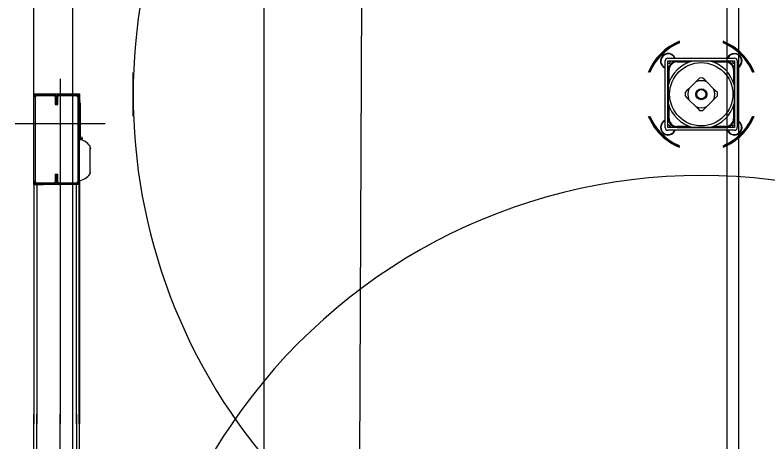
# Model space of a CAD drawing. Extents: x -264205 to -263659, y -1242401 to -1242060.
# Drawn here: x -263795.805 to -263795.012, y -1242164.406 to -1242163.957 of the extents above; entities that cross this region are included whole.
import ezdxf

# ---------------------------------------------------------------- set-up
doc = ezdxf.new("R2010")
doc.units = 0
for name, color, linetype in [('KFA_SO_10-1_PLACHTY', 7, 'Continuous'), ('KFA_SO_10-1_STRECHY', 7, 'Continuous'), ('KFA_SO_10-1_TRIBUNA_C_OBVOD', 7, 'Continuous'), ('OSI_STAVBY_KFA', 7, 'Continuous'), ('SITUACIA_DSP_2D', 7, 'Continuous')]:
    doc.layers.add(name, color=color, linetype=linetype)

msp = doc.modelspace()

# ---------------------------------------------------------------- linework, layer by layer
at = {"layer": 'KFA_SO_10-1_PLACHTY'}
msp.add_lwpolyline([(-263795.396, -1242226.823), (-263795.427, -1242195.892), (-263795.456, -1242167.905), (-263795.427, -1242160.909), (-263795.402, -1242132.887), (-263795.428, -1242101.98)], dxfattribs=at)
at = {"layer": 'KFA_SO_10-1_STRECHY'}
msp.add_line((-263795.734, -1242227.196), (-263795.754, -1242101.588), dxfattribs=at)
at = {"layer": 'KFA_SO_10-1_TRIBUNA_C_OBVOD'}
msp.add_lwpolyline([(-263795.284, -1242101.267), (-263795.051, -1242101.819), (-263795.059, -1242226.991), (-263795.286, -1242227.548)], dxfattribs=at)
at = {"layer": 'OSI_STAVBY_KFA'}
msp.add_line((-263795.54279, -1242083.23724), (-263795.54279, -1242246.70724), dxfattribs=at)
at = {"layer": 'SITUACIA_DSP_2D'}
for p, q in [((-263795.04279, -1242101.76909), (-263795.04281, -1242226.99542)), ((-263795.7849, -1242164.03979), (-263795.7849, -1242163.52564)), ((-263795.11705, -1242164.00227), (-263795.04675, -1242164.00227)), ((-263795.1199, -1242164.07542), (-263795.1199, -1242164.00512)), ((-263795.11705, -1242164.00512), (-263795.04675, -1242164.00512)), ((-263795.11705, -1242164.07542), (-263795.11705, -1242164.00512)), ((-263795.11705, -1242164.0077), (-263795.1157, -1242164.00784)), ((-263795.1157, -1242164.00784), (-263795.1141, -1242164.00561)), ((-263795.1141, -1242164.00561), (-263795.11433, -1242164.00512)), ((-263795.10924, -1242164.00512), (-263795.10924, -1242164.00555)), ((-263795.10876, -1242164.00547), (-263795.10876, -1242164.00512)), ((-263795.10731, -1242164.00535), (-263795.10731, -1242164.0063)), ((-263795.09144, -1242164.00535), (-263795.10731, -1242164.00535)), ((-263795.10731, -1242164.0063), (-263795.09428, -1242164.0063)), ((-263795.08557, -1242164.00535), (-263795.09127, -1242164.00535)), ((-263795.08023, -1242164.00535), (-263795.08557, -1242164.00535)), ((-263795.07505, -1242164.00535), (-263795.08023, -1242164.00535)), ((-263795.07253, -1242164.00535), (-263795.07505, -1242164.00535)), ((-263795.05649, -1242164.00535), (-263795.07237, -1242164.00535)), ((-263795.06953, -1242164.0063), (-263795.05649, -1242164.0063)), ((-263795.05649, -1242164.00535), (-263795.05649, -1242164.0063)), ((-263795.05504, -1242164.00512), (-263795.05505, -1242164.00547)), ((-263795.05457, -1242164.0055), (-263795.05457, -1242164.00512)), ((-263795.05457, -1242164.00555), (-263795.05457, -1242164.0055)), ((-263795.04961, -1242164.00512), (-263795.04971, -1242164.0053)), ((-263795.04971, -1242164.0053), (-263795.04838, -1242164.00769)), ((-263795.04838, -1242164.00769), (-263795.04675, -1242164.00772)), ((-263795.04675, -1242164.00512), (-263795.04675, -1242164.07542)), ((-263795.0439, -1242164.00512), (-263795.0439, -1242164.07542)), ((-263795.04257, -1242164.01211), (-263795.04126, -1242164.01105)), ((-263795.6804, -1242164.06321), (-263795.6804, -1242164.01732)), ((-263795.11662, -1242164.01293), (-263795.11705, -1242164.01293)), ((-263795.11705, -1242164.01341), (-263795.1167, -1242164.01341)), ((-263795.11682, -1242164.01485), (-263795.11586, -1242164.01485)), ((-263795.11682, -1242164.01485), (-263795.11682, -1242164.03073)), ((-263795.11586, -1242164.02789), (-263795.11586, -1242164.01485)), ((-263795.04794, -1242164.01485), (-263795.04794, -1242164.02789)), ((-263795.04699, -1242164.01485), (-263795.04794, -1242164.01485)), ((-263795.04675, -1242164.01293), (-263795.04719, -1242164.01293)), ((-263795.0471, -1242164.01341), (-263795.04675, -1242164.01341)), ((-263795.04699, -1242164.03073), (-263795.04699, -1242164.01485)), ((-263795.0439, -1242164.01281), (-263795.04257, -1242164.01211)), ((-263795.75735, -1242164.02411), (-263795.75735, -1242164.38726)), ((-263795.08769, -1242164.02725), (-263795.09492, -1242164.03448)), ((-263795.08563, -1242164.02519), (-263795.08769, -1242164.02725)), ((-263795.08371, -1242164.02326), (-263795.08563, -1242164.02519)), ((-263795.07815, -1242164.02521), (-263795.0801, -1242164.02326)), ((-263795.07612, -1242164.02725), (-263795.07815, -1242164.02521)), ((-263795.06888, -1242164.03448), (-263795.07612, -1242164.02725)), ((-263795.11682, -1242164.0309), (-263795.11682, -1242164.0366)), ((-263795.09492, -1242164.03448), (-263795.09696, -1242164.03651)), ((-263795.06683, -1242164.03653), (-263795.06888, -1242164.03448)), ((-263795.04699, -1242164.0366), (-263795.04699, -1242164.0309)), ((-263795.7849, -1242164.04311), (-263795.7849, -1242164.03979)), ((-263795.7849, -1242164.03979), (-263795.73693, -1242164.03979)), ((-263795.7849, -1242164.04311), (-263795.78348, -1242164.04311)), ((-263795.7849, -1242164.13241), (-263795.7849, -1242164.04311)), ((-263795.78348, -1242164.13241), (-263795.78348, -1242164.04311)), ((-263795.78205, -1242164.04169), (-263795.78205, -1242164.04026)), ((-263795.78205, -1242164.04026), (-263795.764, -1242164.04026)), ((-263795.78205, -1242164.04169), (-263795.764, -1242164.04169)), ((-263795.764, -1242164.04026), (-263795.764, -1242164.04169)), ((-263795.76258, -1242164.04311), (-263795.76115, -1242164.04311)), ((-263795.76258, -1242164.04311), (-263795.76258, -1242164.05119)), ((-263795.76115, -1242164.04311), (-263795.75973, -1242164.04311)), ((-263795.76115, -1242164.04311), (-263795.76115, -1242164.05119)), ((-263795.76115, -1242164.05119), (-263795.76115, -1242164.04311)), ((-263795.75973, -1242164.05119), (-263795.75973, -1242164.04311)), ((-263795.7583, -1242164.04169), (-263795.7583, -1242164.04026)), ((-263795.7583, -1242164.04026), (-263795.74025, -1242164.04026)), ((-263795.7583, -1242164.04169), (-263795.74025, -1242164.04169)), ((-263795.74025, -1242164.04026), (-263795.74025, -1242164.04169)), ((-263795.73883, -1242164.04311), (-263795.7374, -1242164.04311)), ((-263795.73883, -1242164.04311), (-263795.73883, -1242164.13241)), ((-263795.7374, -1242164.04311), (-263795.7374, -1242164.13241)), ((-263795.73693, -1242164.03979), (-263795.73693, -1242164.04739)), ((-263795.11682, -1242164.0366), (-263795.11682, -1242164.04182)), ((-263795.11682, -1242164.04182), (-263795.11682, -1242164.04712)), ((-263795.09696, -1242164.03651), (-263795.09891, -1242164.03846)), ((-263795.09891, -1242164.04207), (-263795.09698, -1242164.044)), ((-263795.06685, -1242164.04402), (-263795.0649, -1242164.04207)), ((-263795.0649, -1242164.03846), (-263795.06683, -1242164.03653)), ((-263795.04699, -1242164.04194), (-263795.04699, -1242164.0366)), ((-263795.04699, -1242164.04712), (-263795.04699, -1242164.04194)), ((-263795.76258, -1242164.05119), (-263795.76115, -1242164.05119)), ((-263795.76115, -1242164.05119), (-263795.75973, -1242164.05119)), ((-263795.7374, -1242164.04739), (-263795.73598, -1242164.04739)), ((-263795.7374, -1242164.04929), (-263795.73598, -1242164.04929)), ((-263795.73598, -1242164.08809), (-263795.73598, -1242164.04929)), ((-263795.11682, -1242164.04712), (-263795.11682, -1242164.04964)), ((-263795.11682, -1242164.0498), (-263795.11682, -1242164.06568)), ((-263795.09698, -1242164.044), (-263795.09492, -1242164.04605)), ((-263795.09492, -1242164.04605), (-263795.08769, -1242164.05329)), ((-263795.07612, -1242164.05329), (-263795.06888, -1242164.04605)), ((-263795.06888, -1242164.04605), (-263795.06685, -1242164.04402)), ((-263795.04699, -1242164.04964), (-263795.04699, -1242164.04712)), ((-263795.04699, -1242164.06568), (-263795.04699, -1242164.0498)), ((-263795.11586, -1242164.06568), (-263795.11586, -1242164.05264)), ((-263795.08769, -1242164.05329), (-263795.08566, -1242164.05532)), ((-263795.08566, -1242164.05532), (-263795.08371, -1242164.05727)), ((-263795.0801, -1242164.05727), (-263795.07817, -1242164.05534)), ((-263795.07817, -1242164.05534), (-263795.07612, -1242164.05329)), ((-263795.04794, -1242164.05264), (-263795.04794, -1242164.06568)), ((-263795.1167, -1242164.06712), (-263795.11705, -1242164.06713)), ((-263795.11586, -1242164.06568), (-263795.11682, -1242164.06568)), ((-263795.04794, -1242164.06568), (-263795.04699, -1242164.06568)), ((-263795.04675, -1242164.06713), (-263795.0471, -1242164.06712)), ((-263795.70985, -1242164.07161), (-263795.80485, -1242164.07161)), ((-263795.1209, -1242164.06878), (-263795.1199, -1242164.06825)), ((-263795.11705, -1242164.0676), (-263795.11662, -1242164.0676)), ((-263795.11556, -1242164.07277), (-263795.11705, -1242164.07283)), ((-263795.11409, -1242164.07509), (-263795.11556, -1242164.07277)), ((-263795.11427, -1242164.07542), (-263795.11409, -1242164.07509)), ((-263795.10924, -1242164.07498), (-263795.10924, -1242164.07542)), ((-263795.10876, -1242164.07542), (-263795.10876, -1242164.07507)), ((-263795.10731, -1242164.07423), (-263795.10731, -1242164.07518)), ((-263795.09428, -1242164.07423), (-263795.10731, -1242164.07423)), ((-263795.10731, -1242164.07518), (-263795.09144, -1242164.07518)), ((-263795.09127, -1242164.07518), (-263795.08557, -1242164.07518)), ((-263795.08557, -1242164.07518), (-263795.08035, -1242164.07518)), ((-263795.08035, -1242164.07518), (-263795.07505, -1242164.07518)), ((-263795.07505, -1242164.07518), (-263795.07253, -1242164.07518)), ((-263795.07237, -1242164.07518), (-263795.05649, -1242164.07518)), ((-263795.05649, -1242164.07423), (-263795.06953, -1242164.07423)), ((-263795.05649, -1242164.07423), (-263795.05649, -1242164.07518)), ((-263795.05505, -1242164.07507), (-263795.05504, -1242164.07542)), ((-263795.05457, -1242164.07542), (-263795.05457, -1242164.07498)), ((-263795.04908, -1242164.07345), (-263795.04942, -1242164.07542)), ((-263795.04675, -1242164.07258), (-263795.04908, -1242164.07345)), ((-263795.04719, -1242164.0676), (-263795.04706, -1242164.0676)), ((-263795.04706, -1242164.0676), (-263795.04675, -1242164.0676)), ((-263795.04675, -1242164.07542), (-263795.11705, -1242164.07542)), ((-263795.04675, -1242164.07827), (-263795.11705, -1242164.07827)), ((-263795.11112, -1242164.08091), (-263795.11006, -1242164.0796)), ((-263795.11006, -1242164.0796), (-263795.10936, -1242164.07827)), ((-263795.73588, -1242164.08812), (-263795.73588, -1242164.08515)), ((-263795.73493, -1242164.08644), (-263795.73493, -1242164.08714)), ((-263795.73448, -1242164.08645), (-263795.73493, -1242164.08644)), ((-263795.73493, -1242164.08714), (-263795.73448, -1242164.08715)), ((-263795.73408, -1242164.08645), (-263795.73448, -1242164.08645)), ((-263795.73448, -1242164.08715), (-263795.73408, -1242164.08716)), ((-263795.73408, -1242164.08645), (-263795.73408, -1242164.08523)), ((-263795.73408, -1242164.08645), (-263795.73408, -1242164.08716)), ((-263795.73408, -1242164.08872), (-263795.73408, -1242164.08716)), ((-263795.726, -1242164.0947), (-263795.726, -1242164.12453)), ((-263795.726, -1242164.09585), (-263795.72582, -1242164.09619)), ((-263795.72582, -1242164.09619), (-263795.72569, -1242164.09683)), ((-263795.72569, -1242164.12143), (-263795.72569, -1242164.09683)), ((-263795.72534, -1242164.09745), (-263795.72569, -1242164.09735)), ((-263795.72456, -1242164.09774), (-263795.72534, -1242164.09745)), ((-263795.72569, -1242164.1224), (-263795.72582, -1242164.12304)), ((-263795.72569, -1242164.1224), (-263795.72569, -1242164.12143)), ((-263795.76258, -1242164.12434), (-263795.75973, -1242164.12434)), ((-263795.76258, -1242164.12434), (-263795.76258, -1242164.13241)), ((-263795.76115, -1242164.12434), (-263795.76115, -1242164.13241)), ((-263795.76115, -1242164.13241), (-263795.76115, -1242164.12434)), ((-263795.75973, -1242164.13241), (-263795.75973, -1242164.12434)), ((-263795.72582, -1242164.12304), (-263795.726, -1242164.12338)), ((-263795.78348, -1242164.13241), (-263795.7849, -1242164.13241)), ((-263795.7849, -1242164.13526), (-263795.7849, -1242164.13241)), ((-263795.7849, -1242164.13526), (-263795.7849, -1242164.38726)), ((-263795.7849, -1242164.13526), (-263795.78205, -1242164.13526)), ((-263795.78205, -1242164.13526), (-263795.78205, -1242164.13384)), ((-263795.764, -1242164.13384), (-263795.78205, -1242164.13384)), ((-263795.78205, -1242164.13526), (-263795.78205, -1242164.38726)), ((-263795.78205, -1242164.13526), (-263795.7754, -1242164.13526)), ((-263795.764, -1242164.13526), (-263795.78205, -1242164.13526)), ((-263795.74025, -1242164.13526), (-263795.7697, -1242164.13526)), ((-263795.764, -1242164.13384), (-263795.764, -1242164.13526)), ((-263795.76115, -1242164.13241), (-263795.76258, -1242164.13241)), ((-263795.75973, -1242164.13241), (-263795.76115, -1242164.13241)), ((-263795.7583, -1242164.13526), (-263795.7583, -1242164.13384)), ((-263795.74025, -1242164.13384), (-263795.7583, -1242164.13384)), ((-263795.74025, -1242164.13526), (-263795.7583, -1242164.13526)), ((-263795.74025, -1242164.13384), (-263795.74025, -1242164.13526)), ((-263795.74025, -1242164.38726), (-263795.74025, -1242164.13526)), ((-263795.7374, -1242164.13526), (-263795.74025, -1242164.13526)), ((-263795.7374, -1242164.13241), (-263795.73883, -1242164.13241)), ((-263795.7374, -1242164.38726), (-263795.7374, -1242164.13526)), ((-263795.73693, -1242164.13137), (-263795.73693, -1242164.38726)), ((-263795.7849, -1242164.62926), (-263795.7849, -1242164.37726)), ((-263795.78205, -1242164.62926), (-263795.78205, -1242164.37726)), ((-263795.75735, -1242164.74041), (-263795.75735, -1242164.37726)), ((-263795.74025, -1242164.37726), (-263795.74025, -1242164.62926)), ((-263795.7374, -1242164.37726), (-263795.7374, -1242164.62926)), ((-263795.73693, -1242164.63316), (-263795.73693, -1242164.37726))]:
    msp.add_line(p, q, dxfattribs=at)
for radius in [0.0333, 0.0058, 0.00485]:
    msp.add_circle((-263795.0819, -1242164.04027), radius, dxfattribs=at)
for centre, radius, start, end in [((-263795.0819, -1242164.04027), 0.5985, 324.56502, 215.43498), ((-263795.0819, -1242164.04027), 0.06033, 112.3532, 157.64681), ((-263795.0819, -1242164.04027), 0.05938, 112.73068, 157.26933), ((-263795.0819, -1242164.04027), 0.0589, 112.9244, 157.07559), ((-263795.0819, -1242164.04027), 0.06033, 22.35319, 67.6468), ((-263795.0819, -1242164.04027), 0.05938, 22.73067, 67.26932), ((-263795.0819, -1242164.04027), 0.0589, 22.92441, 67.0756), ((-263795.11683, -1242164.00534), 0.00807, 22.33694, 247.66306), ((-263795.11683, -1242164.00534), 0.0076, 54.35446, 246.18367), ((-263795.11705, -1242164.00512), 0.00285, 90, 180), ((-263795.11683, -1242164.00534), 0.0076, 23.81631, 54.35446), ((-263795.04697, -1242164.00534), 0.00807, 315.00001, 157.66306), ((-263795.04697, -1242164.00534), 0.0076, 119.14976, 156.18369), ((-263795.04697, -1242164.00534), 0.0076, 293.81633, 119.14976), ((-263795.04675, -1242164.00512), 0.00285, 0, 90), ((-263795.0819, -1242164.04027), 0.03615, 105.02021, 164.97977), ((-263795.10731, -1242164.01485), 0.0095, 90, 180), ((-263795.10731, -1242164.01485), 0.00855, 90, 180), ((-263795.0819, -1242164.04027), 0.03615, 15.02023, 74.97979), ((-263795.05649, -1242164.01485), 0.0095, 0, 90), ((-263795.05649, -1242164.01485), 0.00855, 0, 90), ((-263795.0819, -1242164.04027), 0.01425, 66.03947, 113.96053), ((-263795.0819, -1242164.04027), 0.0171, 83.94245, 96.05755), ((-263795.0819, -1242164.04027), 0.01425, 156.03949, 203.96051), ((-263795.0819, -1242164.04027), 0.01425, 336.03949, 23.96051), ((-263795.78205, -1242164.04311), 0.00285, 90, 180), ((-263795.78205, -1242164.04311), 0.00143, 90, 180), ((-263795.764, -1242164.04311), 0.00285, 0, 90), ((-263795.764, -1242164.04311), 0.00143, 0, 90), ((-263795.7583, -1242164.04311), 0.00285, 90, 180), ((-263795.7583, -1242164.04311), 0.00143, 90, 180), ((-263795.74025, -1242164.04311), 0.00285, 0, 90), ((-263795.74025, -1242164.04311), 0.00142, 0, 90), ((-263795.0819, -1242164.04027), 0.0171, 173.94245, 186.05755), ((-263795.0819, -1242164.04027), 0.0171, 353.94245, 6.05755), ((-263795.0819, -1242164.04027), 0.03615, 195.02023, 254.97979), ((-263795.0819, -1242164.04027), 0.03615, 285.02021, 344.97977), ((-263795.0819, -1242164.04027), 0.01425, 246.03947, 293.96053), ((-263795.0819, -1242164.04027), 0.0171, 263.94245, 276.05755), ((-263795.0819, -1242164.04027), 0.06033, 202.35319, 247.6468), ((-263795.0819, -1242164.04027), 0.05938, 202.73067, 247.26932), ((-263795.0819, -1242164.04027), 0.0589, 202.92441, 247.0756), ((-263795.10731, -1242164.06568), 0.0095, 180, 270), ((-263795.10731, -1242164.06568), 0.00855, 180, 270), ((-263795.0819, -1242164.04027), 0.06033, 292.3532, 337.64681), ((-263795.05649, -1242164.06568), 0.00855, 270, 0), ((-263795.05649, -1242164.06568), 0.0095, 270, 0), ((-263795.0819, -1242164.04027), 0.0589, 315.00001, 337.07559), ((-263795.0819, -1242164.04027), 0.05938, 315.00001, 337.26933), ((-263795.11683, -1242164.0752), 0.00807, 112.33694, 315.00001), ((-263795.11683, -1242164.0752), 0.0076, 122.31925, 336.18369), ((-263795.04697, -1242164.0752), 0.0076, 203.81631, 66.18367), ((-263795.04697, -1242164.0752), 0.00807, 315.00001, 67.66306), ((-263795.11705, -1242164.07542), 0.00285, 180, 270), ((-263795.0819, -1242164.04027), 0.0589, 292.9244, 315.00001), ((-263795.0819, -1242164.04027), 0.05938, 292.73068, 315.00001), ((-263795.04697, -1242164.0752), 0.00807, 202.33694, 315.00001), ((-263795.04675, -1242164.07542), 0.00285, 270, 0), ((-263795.74095, -1242164.10643), 0.019, 38.12879, 79.24413), ((-263795.73588, -1242164.08525), 0.000095, 90, 180), ((-263795.74095, -1242164.1128), 0.019, 280.75587, 321.87121), ((-263795.0819, -1242164.72427), 0.5985, 34.26896, 145.73104), ((-263795.78205, -1242164.13241), 0.00285, 180, 270), ((-263795.78205, -1242164.13241), 0.00143, 180, 270), ((-263795.764, -1242164.13241), 0.00143, 270, 0), ((-263795.764, -1242164.13241), 0.00285, 270, 0), ((-263795.7583, -1242164.13241), 0.00285, 180, 270), ((-263795.7583, -1242164.13241), 0.00143, 180, 270), ((-263795.74025, -1242164.13241), 0.00142, 270, 0), ((-263795.74025, -1242164.13241), 0.00285, 270, 0), ((-263795.0819, -1242164.72426), 0.5985, 144.56502, 35.43498), ((-263795.0819, -1242164.04026), 0.5985, 214.26896, 325.73104)]:
    msp.add_arc(centre, radius, start, end, dxfattribs=at)

doc.saveas('drawing.dxf')
